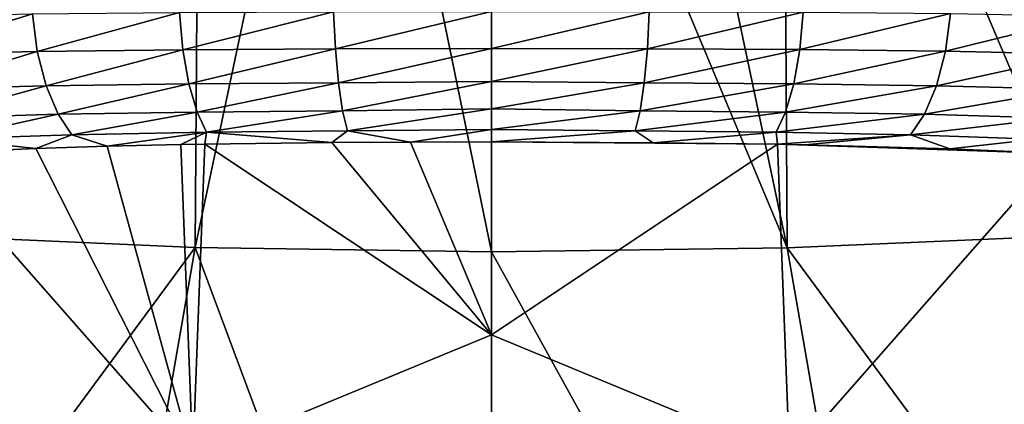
# Model space of a CAD drawing. Header units: metres. Extents: x -106 to 264, y -111 to 81.
# Tile 381 of 549: x 197.88 to 202.31, y 21.67 to 23.39. Entities that reach past the tile are written whole.
import ezdxf

# ---------------------------------------------------------------- set-up
doc = ezdxf.new("R2010")
doc.units = ezdxf.units.M
doc.layers.add('solid_20422013', color=7, linetype='CONTINUOUS')

msp = doc.modelspace()

# ---------------------------------------------------------------- linework, layer by layer
at = {"layer": 'solid_20422013'}
for points in [[(198.047684, 25.631947, 215.361191), (197.418839, 25.697182, 215.179993), (196.044876, 22.525478, 222.235641)], [(203.950546, 22.52236, 222.242477), (202.58284, 25.695326, 215.184387), (201.953278, 25.630524, 215.364578)], [(198.047684, 25.631947, 215.361191), (196.044876, 22.525478, 222.235641), (197.346954, 22.42935, 222.502655)], [(198.690582, 25.585012, 215.491562), (198.047684, 25.631947, 215.361191), (197.346954, 22.42935, 222.502655)], [(202.649582, 22.427366, 222.506943), (201.953278, 25.630524, 215.364578), (201.309845, 25.584049, 215.493866)], [(202.649582, 22.427366, 222.506943), (203.950546, 22.52236, 222.242477), (201.953278, 25.630524, 215.364578)], [(198.690582, 25.585012, 215.491562), (197.346954, 22.42935, 222.502655), (198.668579, 22.371389, 222.663651)], [(199.342926, 25.556715, 215.57016), (198.690582, 25.585012, 215.491562), (198.668579, 22.371389, 222.663651)], [(199.342926, 25.556715, 215.57016), (198.668579, 22.371389, 222.663651), (200, 22.35202, 222.717438)], [(199.342926, 25.556715, 215.57016), (200, 22.35202, 222.717438), (200, 25.54726, 215.59642)], [(201.329498, 22.370449, 222.665649), (200.657181, 25.556229, 215.57132), (200, 25.54726, 215.59642)], [(201.329498, 22.370449, 222.665649), (200, 25.54726, 215.59642), (200, 22.35202, 222.717438)], [(201.329498, 22.370449, 222.665649), (201.309845, 25.584049, 215.493866), (200.657181, 25.556229, 215.57132)], [(201.329498, 22.370449, 222.665649), (202.649582, 22.427366, 222.506943), (201.309845, 25.584049, 215.493866)], [(197.319916, 23.407988, 120.202477), (197.936203, 23.420458, 119.851311), (197.348129, 23.238745, 120.232498)], [(197.936203, 23.420458, 119.851311), (197.958221, 23.252453, 119.887344), (197.348129, 23.238745, 120.232498)], [(197.936203, 23.420458, 119.851311), (198.597778, 23.426989, 119.59317), (197.958221, 23.252453, 119.887344)], [(198.597778, 23.426989, 119.59317), (198.612961, 23.259933, 119.633629), (197.958221, 23.252453, 119.887344)], [(198.597778, 23.426989, 119.59317), (199.290894, 23.430252, 119.435242), (198.612961, 23.259933, 119.633629)], [(199.290894, 23.430252, 119.435242), (199.298691, 23.263762, 119.478424), (198.612961, 23.259933, 119.633629)], [(199.290894, 23.430252, 119.435242), (200.000198, 23.431301, 119.382217), (199.298691, 23.263762, 119.478424)], [(199.298691, 23.263762, 119.478424), (200.000198, 23.431301, 119.382217), (200.000244, 23.26491, 119.426399)], [(200.000198, 23.431301, 119.382217), (200.709183, 23.430786, 119.435524), (200.000244, 23.26491, 119.426399)], [(200.709183, 23.430786, 119.435524), (200.701477, 23.264076, 119.478783), (200.000244, 23.26491, 119.426399)], [(200.709183, 23.430786, 119.435524), (201.402023, 23.428043, 119.593643), (200.701477, 23.264076, 119.478783)], [(201.402023, 23.428043, 119.593643), (201.386902, 23.260557, 119.634239), (200.701477, 23.264076, 119.478783)], [(201.402023, 23.428043, 119.593643), (202.063385, 23.42201, 119.851891), (201.386902, 23.260557, 119.634239)], [(202.063385, 23.42201, 119.851891), (202.041382, 23.25337, 119.888107), (201.386902, 23.260557, 119.634239)], [(202.063385, 23.42201, 119.851891), (202.67955, 23.410017, 120.20311), (202.041382, 23.25337, 119.888107)], [(202.67955, 23.410017, 120.20311), (202.651276, 23.239944, 120.233345), (202.041382, 23.25337, 119.888107)], [(197.348129, 23.238745, 120.232498), (197.958221, 23.252453, 119.887344), (197.399445, 23.082296, 120.297195)], [(197.958221, 23.252453, 119.887344), (197.998016, 23.097557, 119.960663), (197.399445, 23.082296, 120.297195)], [(197.958221, 23.252453, 119.887344), (198.612961, 23.259933, 119.633629), (197.998016, 23.097557, 119.960663)], [(198.612961, 23.259933, 119.633629), (198.640198, 23.106253, 119.713318), (197.998016, 23.097557, 119.960663)], [(198.612961, 23.259933, 119.633629), (199.298691, 23.263762, 119.478424), (198.640198, 23.106253, 119.713318)], [(199.298691, 23.263762, 119.478424), (199.312576, 23.110815, 119.56205), (198.640198, 23.106253, 119.713318)], [(199.298691, 23.263762, 119.478424), (200.000244, 23.26491, 119.426399), (199.312576, 23.110815, 119.56205)], [(199.312576, 23.110815, 119.56205), (200.000244, 23.26491, 119.426399), (200.000244, 23.117186, 119.507782)], [(200.000244, 23.117186, 119.507782), (200.000244, 23.26491, 119.426399), (200.701477, 23.264076, 119.478783)], [(200.701477, 23.264076, 119.478783), (200.687576, 23.110929, 119.562515), (200.000244, 23.117186, 119.507782)], [(200.701477, 23.264076, 119.478783), (201.386902, 23.260557, 119.634239), (200.687576, 23.110929, 119.562515)], [(201.386902, 23.260557, 119.634239), (201.359589, 23.10648, 119.714142), (200.687576, 23.110929, 119.562515)], [(201.386902, 23.260557, 119.634239), (202.041382, 23.25337, 119.888107), (201.359589, 23.10648, 119.714142)], [(202.041382, 23.25337, 119.888107), (202.00145, 23.097891, 119.961723), (201.359589, 23.10648, 119.714142)], [(202.041382, 23.25337, 119.888107), (202.651276, 23.239944, 120.233345), (202.00145, 23.097891, 119.961723)], [(202.651276, 23.239944, 120.233345), (202.599716, 23.082733, 120.298378), (202.00145, 23.097891, 119.961723)], [(198.640198, 23.106253, 119.713318), (199.312576, 23.110815, 119.56205), (198.677032, 22.97994, 119.824997)], [(199.312576, 23.110815, 119.56205), (199.331268, 22.985344, 119.678505), (198.677032, 22.97994, 119.824997)], [(199.312576, 23.110815, 119.56205), (200.000244, 23.117186, 119.507782), (199.331268, 22.985344, 119.678505)], [(199.331268, 22.985344, 119.678505), (200.000244, 23.117186, 119.507782), (200.000198, 22.994312, 119.62085)], [(200.000198, 22.994312, 119.62085), (200.000244, 23.117186, 119.507782), (200.687576, 23.110929, 119.562515)], [(200.687576, 23.110929, 119.562515), (200.668777, 22.985294, 119.679115), (200.000198, 22.994312, 119.62085)], [(200.687576, 23.110929, 119.562515), (201.359589, 23.10648, 119.714142), (200.668777, 22.985294, 119.679115)], [(197.399445, 23.082296, 120.297195), (197.998016, 23.097557, 119.960663), (197.469177, 22.952888, 120.390694)], [(197.998016, 23.097557, 119.960663), (198.051941, 22.969875, 120.064613), (197.469177, 22.952888, 120.390694)], [(197.998016, 23.097557, 119.960663), (198.640198, 23.106253, 119.713318), (198.051941, 22.969875, 120.064613)], [(198.640198, 23.106253, 119.713318), (198.677032, 22.97994, 119.824997), (198.051941, 22.969875, 120.064613)], [(201.359589, 23.10648, 119.714142), (201.322601, 22.979843, 119.826088), (200.668777, 22.985294, 119.679115)], [(201.359589, 23.10648, 119.714142), (202.00145, 23.097891, 119.961723), (201.322601, 22.979843, 119.826088)], [(202.00145, 23.097891, 119.961723), (201.94725, 22.969732, 120.06604), (201.322601, 22.979843, 119.826088)], [(202.00145, 23.097891, 119.961723), (202.599716, 23.082733, 120.298378), (201.94725, 22.969732, 120.06604)], [(202.599716, 23.082733, 120.298378), (202.529602, 22.9527, 120.392311), (201.94725, 22.969732, 120.06604)], [(198.051941, 22.969875, 120.064613), (198.677032, 22.97994, 119.824997), (198.114197, 22.878038, 120.187645)], [(198.677032, 22.97994, 119.824997), (198.719452, 22.8895, 119.956345), (198.114197, 22.878038, 120.187645)], [(198.677032, 22.97994, 119.824997), (199.331268, 22.985344, 119.678505), (198.719452, 22.8895, 119.956345)], [(199.331268, 22.985344, 119.678505), (199.352753, 22.895767, 119.81498), (198.719452, 22.8895, 119.956345)], [(199.331268, 22.985344, 119.678505), (200.000198, 22.994312, 119.62085), (199.352753, 22.895767, 119.81498)], [(199.352753, 22.895767, 119.81498), (200.000198, 22.994312, 119.62085), (200.000122, 22.90143, 119.760345)], [(200.000122, 22.90143, 119.760345), (200.000198, 22.994312, 119.62085), (200.668777, 22.985294, 119.679115)], [(200.668777, 22.985294, 119.679115), (200.64711, 22.895601, 119.81575), (200.000122, 22.90143, 119.760345)], [(200.668777, 22.985294, 119.679115), (201.322601, 22.979843, 119.826088), (200.64711, 22.895601, 119.81575)], [(201.322601, 22.979843, 119.826088), (201.279922, 22.889172, 119.957733), (200.64711, 22.895601, 119.81575)], [(201.322601, 22.979843, 119.826088), (201.94725, 22.969732, 120.06604), (201.279922, 22.889172, 119.957733)], [(197.469177, 22.952888, 120.390694), (198.051941, 22.969875, 120.064613), (197.549759, 22.859314, 120.502487)], [(198.051941, 22.969875, 120.064613), (198.114197, 22.878038, 120.187645), (197.549759, 22.859314, 120.502487)], [(201.94725, 22.969732, 120.06604), (201.884659, 22.877556, 120.189484), (201.279922, 22.889172, 119.957733)], [(201.94725, 22.969732, 120.06604), (202.529602, 22.9527, 120.392311), (201.884659, 22.877556, 120.189484)], [(202.529602, 22.9527, 120.392311), (202.448517, 22.858681, 120.504593), (201.884659, 22.877556, 120.189484)], [(198.114197, 22.878038, 120.187645), (198.719452, 22.8895, 119.956345), (198.27243, 22.826048, 120.275185)], [(198.719452, 22.8895, 119.956345), (198.603607, 22.833601, 120.145332), (198.27243, 22.826048, 120.275185)], [(198.719452, 22.8895, 119.956345), (198.712311, 22.835598, 120.109398), (198.603607, 22.833601, 120.145332)], [(198.719452, 22.8895, 119.956345), (199.283325, 22.842699, 119.972298), (198.712311, 22.835598, 120.109398)], [(198.719452, 22.8895, 119.956345), (199.352753, 22.895767, 119.81498), (199.283325, 22.842699, 119.972298)], [(199.352753, 22.895767, 119.81498), (199.63681, 22.844858, 119.927895), (199.283325, 22.842699, 119.972298)], [(199.352753, 22.895767, 119.81498), (200.000122, 22.90143, 119.760345), (199.63681, 22.844858, 119.927895)], [(200.000122, 22.90143, 119.760345), (200, 22.845804, 119.911835), (199.63681, 22.844858, 119.927895)], [(200.000122, 22.90143, 119.760345), (200.64711, 22.895601, 119.81575), (200, 22.845804, 119.911835)], [(200.64711, 22.895601, 119.81575), (200.727264, 22.842113, 119.976151), (200, 22.845804, 119.911835)], [(200.64711, 22.895601, 119.81575), (201.279922, 22.889172, 119.957733), (200.727264, 22.842113, 119.976151)], [(201.279922, 22.889172, 119.957733), (201.28656, 22.835131, 120.111046), (200.727264, 22.842113, 119.976151)], [(201.279922, 22.889172, 119.957733), (201.884659, 22.877556, 120.189484), (201.28656, 22.835131, 120.111046)], [(197.549759, 22.859314, 120.502487), (197.951416, 22.816334, 120.431618), (197.452759, 22.793827, 120.745621)], [(197.549759, 22.859314, 120.502487), (198.114197, 22.878038, 120.187645), (197.951416, 22.816334, 120.431618)], [(198.114197, 22.878038, 120.187645), (198.27243, 22.826048, 120.275185), (197.951416, 22.816334, 120.431618)], [(198.712311, 22.835598, 120.109398), (199.283325, 22.842699, 119.972298), (200, 21.979549, 123.388214)], [(199.283325, 22.842699, 119.972298), (199.63681, 22.844858, 119.927895), (200, 21.979549, 123.388214)], [(199.63681, 22.844858, 119.927895), (200, 22.845804, 119.911835), (200, 21.979549, 123.388214)], [(201.28656, 22.835131, 120.111046), (200, 21.979549, 123.388214), (200, 22.845804, 119.911835)], [(200.727264, 22.842113, 119.976151), (201.28656, 22.835131, 120.111046), (200, 22.845804, 119.911835)], [(201.884659, 22.877556, 120.189484), (201.411072, 22.832829, 120.152435), (201.28656, 22.835131, 120.111046)], [(201.884659, 22.877556, 120.189484), (202.060364, 22.815098, 120.441345), (201.411072, 22.832829, 120.152435)], [(201.884659, 22.877556, 120.189484), (202.448517, 22.858681, 120.504593), (202.060364, 22.815098, 120.441345)], [(202.448517, 22.858681, 120.504593), (202.544189, 22.79294, 120.747726), (202.060364, 22.815098, 120.441345)], [(197.452759, 22.793827, 120.745621), (197.951416, 22.816334, 120.431618), (198.657623, 21.425463, 125.630348)], [(197.951416, 22.816334, 120.431618), (198.27243, 22.826048, 120.275185), (198.657623, 21.425463, 125.630348)], [(198.27243, 22.826048, 120.275185), (198.603607, 22.833601, 120.145332), (198.657623, 21.425463, 125.630348)], [(198.603607, 22.833601, 120.145332), (198.712311, 22.835598, 120.109398), (198.657623, 21.425463, 125.630348)], [(198.657623, 21.425463, 125.630348), (198.712311, 22.835598, 120.109398), (200, 21.979549, 123.388214)], [(201.28656, 22.835131, 120.111046), (201.340439, 21.424932, 125.631882), (200, 21.979549, 123.388214)], [(202.544189, 22.79294, 120.747726), (201.340439, 21.424932, 125.631882), (201.28656, 22.835131, 120.111046)], [(202.060364, 22.815098, 120.441345), (202.544189, 22.79294, 120.747726), (201.28656, 22.835131, 120.111046)], [(201.411072, 22.832829, 120.152435), (202.060364, 22.815098, 120.441345), (201.28656, 22.835131, 120.111046)], [(197.350082, 21.453524, 125.954178), (197.452759, 22.793827, 120.745621), (198.657623, 21.425463, 125.630348)], [(202.544189, 22.79294, 120.747726), (202.646164, 21.452663, 125.955666), (201.340439, 21.424932, 125.631882)], [(198.668579, 22.371389, 222.663651), (197.346954, 22.42935, 222.502655), (196.114334, 18.908306, 229.35881)], [(203.883942, 18.905951, 229.363266), (202.649582, 22.427366, 222.506943), (201.329498, 22.370449, 222.665649)], [(198.668579, 22.371389, 222.663651), (196.114334, 18.908306, 229.35881), (198.050308, 18.825361, 229.589203)], [(198.668579, 22.371389, 222.663651), (198.050308, 18.825361, 229.589203), (200, 18.797649, 229.666183)], [(198.668579, 22.371389, 222.663651), (200, 18.797649, 229.666183), (200, 22.35202, 222.717438)], [(201.948624, 18.824211, 229.591354), (201.329498, 22.370449, 222.665649), (200, 22.35202, 222.717438)], [(201.948624, 18.824211, 229.591354), (203.883942, 18.905951, 229.363266), (201.329498, 22.370449, 222.665649)], [(201.948624, 18.824211, 229.591354), (200, 22.35202, 222.717438), (200, 18.797649, 229.666183)], [(198.657623, 21.425463, 125.630348), (200, 21.979549, 123.388214), (200, 21.090343, 126.710594)], [(201.340439, 21.424932, 125.631882), (200, 21.090343, 126.710594), (200, 21.979549, 123.388214)]]:
    msp.add_3dface(points, dxfattribs=at)

doc.saveas('drawing.dxf')
